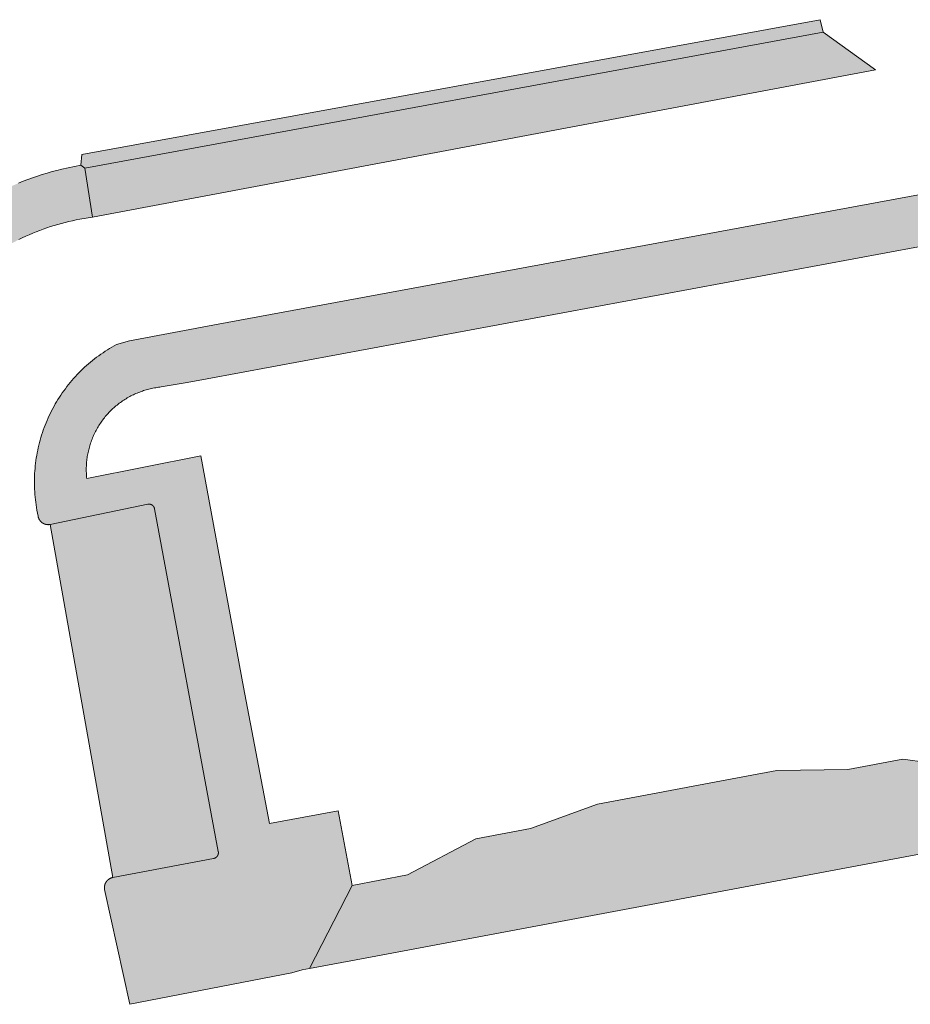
# Model space of a CAD drawing. Extents: x 97094 to 109644, y 463509 to 471969.
# Tile 295 of 362: x 104004 to 104042, y 469785 to 469828. Entities that reach past the tile are written whole.
import ezdxf

# ---------------------------------------------------------------- set-up
doc = ezdxf.new("R2010")
doc.units = 0
doc.layers.add('109 Onkruidbestrijding elementen', color=6, linetype='Continuous', lineweight=20, true_color=0xff00ff)

msp = doc.modelspace()

# ---------------------------------------------------------------- hatches: boundary and pattern name
at = {"layer": '109 Onkruidbestrijding elementen', "true_color": 0xff00ff}
for points in [[(104006.884, 469821.265), (104038.479, 469827.084), (104038.352, 469827.616), (104006.754, 469821.848), (104006.708, 469821.391), (104006.884, 469821.265)], [(104038.479, 469827.084), (104006.884, 469821.265), (104007.214, 469819.169), (104040.726, 469825.469), (104038.479, 469827.084)], [(104003.213, 469817.719), (104003.35, 469817.806), (104003.489, 469817.89), (104003.63, 469817.972), (104003.771, 469818.051), (104003.914, 469818.128), (104004.059, 469818.202), (104004.204, 469818.274), (104004.351, 469818.344), (104004.499, 469818.411), (104004.648, 469818.475), (104004.799, 469818.537), (104004.95, 469818.596), (104005.102, 469818.653), (104005.255, 469818.707), (104005.409, 469818.758), (104005.564, 469818.807), (104005.72, 469818.853), (104005.876, 469818.897), (104006.034, 469818.937), (104006.192, 469818.975), (104006.35, 469819.011), (104006.509, 469819.043), (104006.669, 469819.073), (104007.214, 469819.169), (104006.884, 469821.265), (104006.708, 469821.391), (104005.895, 469821.217), (104005.684, 469821.166), (104005.475, 469821.111), (104005.266, 469821.052), (104005.059, 469820.989), (104004.852, 469820.923), (104004.647, 469820.853), (104004.444, 469820.779), (104004.241, 469820.701), (104004.04, 469820.619), (104003.841, 469820.534), (104003.643, 469820.445), (104003.447, 469820.353), (104003.253, 469820.257), (104003.129, 469820.2), (104003.007, 469820.14), (104002.885, 469820.079), (104002.765, 469820.015), (104002.646, 469819.95), (104002.528, 469819.882), (104002.411, 469819.813), (104002.295, 469819.741), (104002.18, 469819.667), (104002.067, 469819.592), (104001.955, 469819.514), (104001.845, 469819.435), (104001.736, 469819.353), (104001.628, 469819.27), (104001.522, 469819.185), (104001.417, 469819.098), (104001.313, 469819.009), (104001.212, 469818.919), (104001.112, 469818.827), (104001.013, 469818.733), (104000.916, 469818.637), (103999.862, 469817.658), (104002.405, 469818.113), (104002.609, 469817.84), (104002.614, 469817.834), (104002.618, 469817.828), (104002.623, 469817.822), (104002.628, 469817.816), (104002.633, 469817.81), (104002.638, 469817.805), (104002.644, 469817.799), (104002.649, 469817.794), (104002.654, 469817.788), (104002.66, 469817.783), (104002.665, 469817.777), (104002.671, 469817.772), (104002.677, 469817.767), (104002.683, 469817.762), (104002.689, 469817.757), (104002.695, 469817.753), (104002.701, 469817.748), (104002.707, 469817.743), (104002.713, 469817.739), (104002.719, 469817.735), (104002.726, 469817.73), (104002.732, 469817.726), (104002.739, 469817.722), (104002.745, 469817.718), (104002.752, 469817.714), (104002.759, 469817.711), (104002.765, 469817.707), (104002.772, 469817.704), (104002.779, 469817.7), (104002.786, 469817.697), (104002.793, 469817.694), (104002.8, 469817.691), (104002.807, 469817.688), (104002.814, 469817.685), (104002.822, 469817.683), (104002.829, 469817.68), (104002.836, 469817.678), (104002.843, 469817.675), (104002.851, 469817.673), (104002.858, 469817.671), (104002.865, 469817.669), (104002.873, 469817.667), (104002.88, 469817.666), (104002.888, 469817.664), (104002.895, 469817.663), (104002.903, 469817.661), (104002.911, 469817.66), (104002.918, 469817.659), (104002.926, 469817.658), (104002.933, 469817.657), (104002.941, 469817.657), (104002.949, 469817.656), (104002.956, 469817.656), (104002.964, 469817.655), (104002.972, 469817.655), (104002.979, 469817.655), (104002.987, 469817.655), (104002.995, 469817.655), (104003.002, 469817.656), (104003.01, 469817.656), (104003.018, 469817.657), (104003.025, 469817.657), (104003.033, 469817.658), (104003.04, 469817.659), (104003.048, 469817.66), (104003.056, 469817.661), (104003.063, 469817.663), (104003.071, 469817.664), (104003.078, 469817.666), (104003.086, 469817.668), (104003.093, 469817.669), (104003.1, 469817.671), (104003.108, 469817.673), (104003.115, 469817.676), (104003.122, 469817.678), (104003.13, 469817.68), (104003.137, 469817.683), (104003.144, 469817.686), (104003.151, 469817.689), (104003.158, 469817.691), (104003.165, 469817.694), (104003.172, 469817.698), (104003.179, 469817.701), (104003.186, 469817.704), (104003.193, 469817.708), (104003.2, 469817.711), (104003.206, 469817.715), (104003.213, 469817.719)], [(104007.727, 469790.378), (104008.804, 469785.465), (104015.739, 469786.816), (104015.888, 469786.859), (104016.039, 469786.899), (104016.19, 469786.935), (104016.342, 469786.969), (104016.494, 469786.999), (104018.326, 469790.557), (104017.717, 469793.746), (104014.789, 469793.201), (104013.678, 469799.04), (104011.842, 469808.945), (104006.963, 469807.975), (104006.957, 469808.034), (104006.952, 469808.093), (104006.948, 469808.152), (104006.945, 469808.211), (104006.943, 469808.27), (104006.942, 469808.329), (104006.942, 469808.388), (104006.943, 469808.447), (104006.945, 469808.506), (104006.948, 469808.566), (104006.952, 469808.625), (104006.957, 469808.683), (104006.962, 469808.742), (104006.969, 469808.801), (104006.977, 469808.86), (104006.986, 469808.918), (104006.996, 469808.976), (104007.006, 469809.035), (104007.018, 469809.093), (104007.031, 469809.15), (104007.045, 469809.208), (104007.059, 469809.265), (104007.075, 469809.322), (104007.091, 469809.379), (104007.109, 469809.436), (104007.127, 469809.492), (104007.146, 469809.548), (104007.167, 469809.603), (104007.188, 469809.658), (104007.21, 469809.713), (104007.233, 469809.768), (104007.257, 469809.822), (104007.282, 469809.876), (104007.307, 469809.929), (104007.334, 469809.982), (104007.361, 469810.034), (104007.39, 469810.086), (104007.419, 469810.137), (104007.449, 469810.188), (104007.48, 469810.239), (104007.511, 469810.289), (104007.544, 469810.338), (104007.577, 469810.387), (104007.611, 469810.435), (104007.646, 469810.483), (104007.682, 469810.53), (104007.719, 469810.576), (104007.756, 469810.622), (104007.794, 469810.668), (104007.833, 469810.712), (104007.873, 469810.756), (104007.913, 469810.799), (104007.954, 469810.842), (104007.996, 469810.884), (104008.038, 469810.925), (104008.081, 469810.966), (104008.125, 469811.005), (104008.169, 469811.044), (104008.214, 469811.083), (104008.26, 469811.12), (104008.306, 469811.157), (104008.353, 469811.193), (104008.401, 469811.228), (104008.449, 469811.263), (104008.497, 469811.296), (104008.547, 469811.329), (104008.596, 469811.361), (104008.647, 469811.392), (104008.697, 469811.423), (104008.749, 469811.452), (104008.8, 469811.481), (104008.853, 469811.508), (104008.905, 469811.535), (104008.959, 469811.561), (104009.012, 469811.586), (104009.066, 469811.61), (104009.12, 469811.634), (104009.175, 469811.656), (104009.23, 469811.677), (104009.286, 469811.698), (104009.342, 469811.718), (104009.398, 469811.736), (104009.454, 469811.754), (104009.511, 469811.771), (104009.568, 469811.787), (104009.625, 469811.801), (104009.682, 469811.815), (104009.74, 469811.828), (104009.798, 469811.84), (104009.856, 469811.851), (104009.914, 469811.861), (104009.973, 469811.871), (104010.031, 469811.879), (104010.09, 469811.886), (104010.149, 469811.892), (104011.266, 469812.088), (104012.122, 469812.238), (104046.718, 469818.657), (104049.974, 469819.261), (104049.954, 469819.304), (104049.933, 469819.348), (104049.911, 469819.39), (104049.889, 469819.433), (104049.866, 469819.475), (104049.842, 469819.516), (104049.818, 469819.558), (104049.793, 469819.598), (104049.767, 469819.639), (104049.741, 469819.679), (104049.714, 469819.718), (104049.686, 469819.757), (104049.658, 469819.796), (104049.629, 469819.834), (104049.599, 469819.872), (104049.569, 469819.909), (104049.538, 469819.945), (104049.507, 469819.982), (104049.474, 469820.017), (104049.442, 469820.052), (104049.409, 469820.087), (104049.375, 469820.121), (104049.34, 469820.154), (104049.306, 469820.187), (104049.27, 469820.219), (104049.234, 469820.251), (104049.198, 469820.282), (104049.161, 469820.312), (104049.123, 469820.342), (104049.085, 469820.371), (104049.047, 469820.4), (104049.008, 469820.428), (104048.969, 469820.455), (104048.929, 469820.482), (104048.888, 469820.508), (104048.848, 469820.533), (104048.807, 469820.557), (104048.765, 469820.581), (104048.723, 469820.604), (104048.681, 469820.627), (104048.638, 469820.649), (104048.595, 469820.67), (104048.552, 469820.69), (104048.508, 469820.71), (104048.464, 469820.729), (104048.42, 469820.747), (104048.375, 469820.765), (104048.331, 469820.781), (104048.285, 469820.797), (104048.24, 469820.813), (104048.194, 469820.827), (104048.148, 469820.841), (104048.102, 469820.854), (104048.056, 469820.866), (104048.009, 469820.877), (104047.963, 469820.888), (104047.916, 469820.898), (104047.869, 469820.907), (104047.822, 469820.915), (104047.774, 469820.923), (104047.727, 469820.929), (104047.679, 469820.935), (104047.632, 469820.941), (104047.584, 469820.945), (104047.536, 469820.948), (104047.489, 469820.951), (104047.441, 469820.953), (104047.393, 469820.954), (104047.345, 469820.955), (104047.297, 469820.954), (104047.249, 469820.953), (104047.201, 469820.951), (104047.154, 469820.949), (104047.106, 469820.945), (104047.058, 469820.941), (104047.01, 469820.935), (104046.963, 469820.93), (104046.915, 469820.923), (104046.868, 469820.915), (104046.821, 469820.907), (104012.594, 469814.581), (104008.789, 469813.861), (104008.232, 469813.71), (104008.134, 469813.656), (104008.037, 469813.6), (104007.94, 469813.543), (104007.845, 469813.484), (104007.751, 469813.424), (104007.658, 469813.361), (104007.565, 469813.298), (104007.474, 469813.233), (104007.384, 469813.166), (104007.295, 469813.098), (104007.208, 469813.028), (104007.121, 469812.957), (104007.036, 469812.884), (104006.952, 469812.811), (104006.869, 469812.735), (104006.787, 469812.658), (104006.707, 469812.58), (104006.628, 469812.501), (104006.55, 469812.42), (104006.474, 469812.338), (104006.399, 469812.255), (104006.326, 469812.17), (104006.254, 469812.084), (104006.183, 469811.997), (104006.114, 469811.909), (104006.046, 469811.82), (104005.98, 469811.73), (104005.915, 469811.638), (104005.852, 469811.546), (104005.791, 469811.452), (104005.731, 469811.357), (104005.672, 469811.262), (104005.616, 469811.165), (104005.561, 469811.068), (104005.507, 469810.969), (104005.455, 469810.87), (104005.405, 469810.77), (104005.357, 469810.669), (104005.31, 469810.567), (104005.265, 469810.464), (104005.221, 469810.361), (104005.18, 469810.257), (104005.14, 469810.152), (104005.102, 469810.047), (104005.066, 469809.941), (104005.031, 469809.835), (104004.998, 469809.727), (104004.967, 469809.62), (104004.938, 469809.512), (104004.911, 469809.403), (104004.885, 469809.294), (104004.862, 469809.184), (104004.84, 469809.075), (104004.82, 469808.964), (104004.802, 469808.854), (104004.785, 469808.743), (104004.771, 469808.632), (104004.758, 469808.521), (104004.748, 469808.409), (104004.739, 469808.297), (104004.732, 469808.186), (104004.727, 469808.074), (104004.724, 469807.962), (104004.722, 469807.85), (104004.723, 469807.738), (104004.725, 469807.626), (104004.729, 469807.514), (104004.736, 469807.402), (104004.744, 469807.29), (104004.754, 469807.179), (104004.765, 469807.067), (104004.779, 469806.956), (104004.794, 469806.845), (104004.812, 469806.734), (104004.831, 469806.624), (104004.88, 469806.355), (104004.881, 469806.348), (104004.883, 469806.341), (104004.885, 469806.334), (104004.886, 469806.327), (104004.888, 469806.319), (104004.89, 469806.312), (104004.892, 469806.305), (104004.894, 469806.299), (104004.897, 469806.292), (104004.899, 469806.285), (104004.902, 469806.278), (104004.905, 469806.271), (104004.907, 469806.264), (104004.91, 469806.258), (104004.913, 469806.251), (104004.916, 469806.244), (104004.92, 469806.238), (104004.923, 469806.231), (104004.926, 469806.225), (104004.93, 469806.219), (104004.934, 469806.212), (104004.937, 469806.206), (104004.941, 469806.2), (104004.945, 469806.194), (104004.949, 469806.188), (104004.953, 469806.182), (104004.958, 469806.176), (104004.962, 469806.17), (104004.967, 469806.164), (104004.971, 469806.159), (104004.976, 469806.153), (104004.981, 469806.147), (104004.985, 469806.142), (104004.99, 469806.137), (104004.995, 469806.131), (104005, 469806.126), (104005.006, 469806.121), (104005.011, 469806.116), (104005.016, 469806.111), (104005.022, 469806.106), (104005.027, 469806.102), (104005.033, 469806.097), (104005.039, 469806.092), (104005.044, 469806.088), (104005.05, 469806.083), (104005.056, 469806.079), (104005.062, 469806.075), (104005.068, 469806.071), (104005.074, 469806.067), (104005.08, 469806.063), (104005.087, 469806.059), (104005.093, 469806.056), (104005.099, 469806.052), (104005.106, 469806.049), (104005.112, 469806.045), (104005.119, 469806.042), (104005.125, 469806.039), (104005.132, 469806.036), (104005.139, 469806.033), (104005.145, 469806.03), (104005.152, 469806.028), (104005.159, 469806.025), (104005.166, 469806.022), (104005.173, 469806.02), (104005.18, 469806.018), (104005.187, 469806.016), (104005.194, 469806.014), (104005.201, 469806.012), (104005.208, 469806.01), (104005.215, 469806.009), (104005.222, 469806.007), (104005.229, 469806.006), (104005.236, 469806.004), (104005.244, 469806.003), (104005.251, 469806.002), (104005.258, 469806.001), (104005.265, 469806.001), (104005.273, 469806), (104005.28, 469805.999), (104005.287, 469805.999), (104005.294, 469805.999), (104005.302, 469805.998), (104005.309, 469805.998), (104005.316, 469805.998), (104005.324, 469805.999), (104005.331, 469805.999), (104005.338, 469805.999), (104005.345, 469806), (104005.353, 469806), (104005.36, 469806.001), (104005.367, 469806.002), (104005.374, 469806.003), (104005.382, 469806.004), (104005.389, 469806.006), (104005.396, 469806.007), (104009.577, 469806.873), (104009.581, 469806.874), (104009.585, 469806.875), (104009.589, 469806.875), (104009.593, 469806.876), (104009.597, 469806.876), (104009.601, 469806.877), (104009.605, 469806.877), (104009.609, 469806.877), (104009.613, 469806.878), (104009.617, 469806.878), (104009.621, 469806.878), (104009.625, 469806.878), (104009.629, 469806.878), (104009.633, 469806.878), (104009.637, 469806.878), (104009.641, 469806.878), (104009.645, 469806.877), (104009.649, 469806.877), (104009.653, 469806.877), (104009.657, 469806.876), (104009.661, 469806.876), (104009.665, 469806.875), (104009.669, 469806.874), (104009.673, 469806.874), (104009.677, 469806.873), (104009.681, 469806.872), (104009.684, 469806.871), (104009.688, 469806.87), (104009.692, 469806.869), (104009.696, 469806.868), (104009.7, 469806.867), (104009.704, 469806.865), (104009.708, 469806.864), (104009.711, 469806.863), (104009.715, 469806.861), (104009.719, 469806.86), (104009.722, 469806.858), (104009.726, 469806.856), (104009.73, 469806.855), (104009.733, 469806.853), (104009.737, 469806.851), (104009.741, 469806.849), (104009.744, 469806.847), (104009.748, 469806.845), (104009.751, 469806.843), (104009.754, 469806.841), (104009.758, 469806.839), (104009.761, 469806.837), (104009.764, 469806.835), (104009.768, 469806.832), (104009.771, 469806.83), (104009.774, 469806.828), (104009.777, 469806.825), (104009.78, 469806.823), (104009.783, 469806.82), (104009.787, 469806.817), (104009.789, 469806.815), (104009.792, 469806.812), (104009.795, 469806.809), (104009.798, 469806.806), (104009.801, 469806.803), (104009.804, 469806.8), (104009.806, 469806.797), (104009.809, 469806.794), (104009.812, 469806.791), (104009.814, 469806.788), (104009.817, 469806.785), (104009.819, 469806.782), (104009.822, 469806.779), (104009.824, 469806.775), (104009.826, 469806.772), (104009.828, 469806.769), (104009.831, 469806.765), (104009.833, 469806.762), (104009.835, 469806.759), (104009.837, 469806.755), (104009.839, 469806.752), (104009.841, 469806.748), (104009.842, 469806.745), (104009.844, 469806.741), (104009.846, 469806.737), (104009.848, 469806.734), (104009.849, 469806.73), (104009.851, 469806.726), (104009.852, 469806.722), (104009.854, 469806.719), (104009.855, 469806.715), (104009.856, 469806.711), (104009.857, 469806.707), (104009.858, 469806.703), (104009.86, 469806.7), (104009.861, 469806.696), (104009.862, 469806.692), (104009.862, 469806.688), (104009.863, 469806.684), (104009.864, 469806.68), (104012.593, 469792.001), (104012.594, 469791.997), (104012.594, 469791.993), (104012.595, 469791.989), (104012.596, 469791.985), (104012.596, 469791.981), (104012.596, 469791.976), (104012.597, 469791.972), (104012.597, 469791.968), (104012.597, 469791.964), (104012.597, 469791.96), (104012.597, 469791.956), (104012.597, 469791.952), (104012.597, 469791.947), (104012.597, 469791.943), (104012.597, 469791.939), (104012.597, 469791.935), (104012.596, 469791.931), (104012.596, 469791.927), (104012.595, 469791.923), (104012.595, 469791.919), (104012.594, 469791.915), (104012.593, 469791.91), (104012.593, 469791.906), (104012.592, 469791.902), (104012.591, 469791.898), (104012.59, 469791.894), (104012.589, 469791.89), (104012.588, 469791.886), (104012.587, 469791.882), (104012.585, 469791.878), (104012.584, 469791.874), (104012.583, 469791.87), (104012.581, 469791.867), (104012.58, 469791.863), (104012.578, 469791.859), (104012.577, 469791.855), (104012.575, 469791.851), (104012.573, 469791.848), (104012.571, 469791.844), (104012.57, 469791.84), (104012.568, 469791.836), (104012.566, 469791.833), (104012.564, 469791.829), (104012.561, 469791.826), (104012.559, 469791.822), (104012.557, 469791.819), (104012.555, 469791.815), (104012.552, 469791.812), (104012.55, 469791.808), (104012.548, 469791.805), (104012.545, 469791.802), (104012.543, 469791.799), (104012.54, 469791.795), (104012.537, 469791.792), (104012.535, 469791.789), (104012.532, 469791.786), (104012.529, 469791.783), (104012.526, 469791.78), (104012.523, 469791.777), (104012.52, 469791.774), (104012.517, 469791.771), (104012.514, 469791.768), (104012.511, 469791.766), (104012.508, 469791.763), (104012.505, 469791.76), (104012.501, 469791.758), (104012.498, 469791.755), (104012.495, 469791.753), (104012.491, 469791.75), (104012.488, 469791.748), (104012.485, 469791.746), (104012.481, 469791.744), (104012.478, 469791.741), (104012.474, 469791.739), (104012.47, 469791.737), (104012.467, 469791.735), (104012.463, 469791.733), (104012.46, 469791.731), (104012.456, 469791.729), (104012.452, 469791.728), (104012.448, 469791.726), (104012.444, 469791.724), (104012.441, 469791.723), (104012.437, 469791.721), (104012.433, 469791.72), (104012.429, 469791.718), (104012.425, 469791.717), (104012.421, 469791.716), (104012.417, 469791.715), (104012.413, 469791.714), (104012.409, 469791.713), (104012.405, 469791.712), (104012.401, 469791.711), (104012.397, 469791.71), (104012.393, 469791.709), (104008.078, 469790.893), (104008.071, 469790.892), (104008.064, 469790.89), (104008.056, 469790.888), (104008.049, 469790.887), (104008.042, 469790.885), (104008.035, 469790.883), (104008.028, 469790.88), (104008.021, 469790.878), (104008.014, 469790.876), (104008.007, 469790.873), (104008, 469790.871), (104007.993, 469790.868), (104007.987, 469790.865), (104007.98, 469790.862), (104007.973, 469790.859), (104007.967, 469790.856), (104007.96, 469790.853), (104007.953, 469790.849), (104007.947, 469790.846), (104007.941, 469790.842), (104007.934, 469790.838), (104007.928, 469790.834), (104007.922, 469790.831), (104007.916, 469790.826), (104007.91, 469790.822), (104007.903, 469790.818), (104007.898, 469790.814), (104007.892, 469790.809), (104007.886, 469790.805), (104007.88, 469790.8), (104007.875, 469790.795), (104007.869, 469790.791), (104007.863, 469790.786), (104007.858, 469790.781), (104007.853, 469790.776), (104007.848, 469790.77), (104007.842, 469790.765), (104007.837, 469790.76), (104007.832, 469790.754), (104007.827, 469790.749), (104007.823, 469790.743), (104007.818, 469790.738), (104007.813, 469790.732), (104007.809, 469790.726), (104007.805, 469790.72), (104007.8, 469790.714), (104007.796, 469790.708), (104007.792, 469790.702), (104007.788, 469790.696), (104007.784, 469790.69), (104007.78, 469790.683), (104007.777, 469790.677), (104007.773, 469790.67), (104007.77, 469790.664), (104007.766, 469790.657), (104007.763, 469790.651), (104007.76, 469790.644), (104007.757, 469790.637), (104007.754, 469790.631), (104007.751, 469790.624), (104007.748, 469790.617), (104007.746, 469790.61), (104007.743, 469790.603), (104007.741, 469790.596), (104007.739, 469790.589), (104007.737, 469790.582), (104007.735, 469790.575), (104007.733, 469790.568), (104007.731, 469790.561), (104007.73, 469790.553), (104007.728, 469790.546), (104007.727, 469790.539), (104007.725, 469790.532), (104007.724, 469790.525), (104007.723, 469790.517), (104007.722, 469790.51), (104007.722, 469790.503), (104007.721, 469790.495), (104007.72, 469790.488), (104007.72, 469790.481), (104007.72, 469790.473), (104007.719, 469790.466), (104007.719, 469790.459), (104007.719, 469790.451), (104007.72, 469790.444), (104007.72, 469790.436), (104007.72, 469790.429), (104007.721, 469790.422), (104007.722, 469790.414), (104007.723, 469790.407), (104007.723, 469790.4), (104007.725, 469790.393), (104007.726, 469790.385), (104007.727, 469790.378)], [(104005.396, 469806.007), (104008.078, 469790.893), (104012.393, 469791.709), (104012.397, 469791.71), (104012.401, 469791.711), (104012.405, 469791.712), (104012.409, 469791.713), (104012.413, 469791.714), (104012.417, 469791.715), (104012.421, 469791.716), (104012.425, 469791.717), (104012.429, 469791.718), (104012.433, 469791.72), (104012.437, 469791.721), (104012.441, 469791.723), (104012.444, 469791.724), (104012.448, 469791.726), (104012.452, 469791.728), (104012.456, 469791.729), (104012.46, 469791.731), (104012.463, 469791.733), (104012.467, 469791.735), (104012.47, 469791.737), (104012.474, 469791.739), (104012.478, 469791.741), (104012.481, 469791.744), (104012.485, 469791.746), (104012.488, 469791.748), (104012.491, 469791.75), (104012.495, 469791.753), (104012.498, 469791.755), (104012.501, 469791.758), (104012.505, 469791.76), (104012.508, 469791.763), (104012.511, 469791.766), (104012.514, 469791.768), (104012.517, 469791.771), (104012.52, 469791.774), (104012.523, 469791.777), (104012.526, 469791.78), (104012.529, 469791.783), (104012.532, 469791.786), (104012.535, 469791.789), (104012.537, 469791.792), (104012.54, 469791.795), (104012.543, 469791.799), (104012.545, 469791.802), (104012.548, 469791.805), (104012.55, 469791.808), (104012.552, 469791.812), (104012.555, 469791.815), (104012.557, 469791.819), (104012.559, 469791.822), (104012.561, 469791.826), (104012.564, 469791.829), (104012.566, 469791.833), (104012.568, 469791.836), (104012.57, 469791.84), (104012.571, 469791.844), (104012.573, 469791.848), (104012.575, 469791.851), (104012.577, 469791.855), (104012.578, 469791.859), (104012.58, 469791.863), (104012.581, 469791.867), (104012.583, 469791.87), (104012.584, 469791.874), (104012.585, 469791.878), (104012.587, 469791.882), (104012.588, 469791.886), (104012.589, 469791.89), (104012.59, 469791.894), (104012.591, 469791.898), (104012.592, 469791.902), (104012.593, 469791.906), (104012.593, 469791.91), (104012.594, 469791.915), (104012.595, 469791.919), (104012.595, 469791.923), (104012.596, 469791.927), (104012.596, 469791.931), (104012.597, 469791.935), (104012.597, 469791.939), (104012.597, 469791.943), (104012.597, 469791.947), (104012.597, 469791.952), (104012.597, 469791.956), (104012.597, 469791.96), (104012.597, 469791.964), (104012.597, 469791.968), (104012.597, 469791.972), (104012.596, 469791.976), (104012.596, 469791.981), (104012.596, 469791.985), (104012.595, 469791.989), (104012.594, 469791.993), (104012.594, 469791.997), (104012.593, 469792.001), (104009.864, 469806.68), (104009.863, 469806.684), (104009.862, 469806.688), (104009.862, 469806.692), (104009.861, 469806.696), (104009.86, 469806.7), (104009.858, 469806.703), (104009.857, 469806.707), (104009.856, 469806.711), (104009.855, 469806.715), (104009.854, 469806.719), (104009.852, 469806.722), (104009.851, 469806.726), (104009.849, 469806.73), (104009.848, 469806.734), (104009.846, 469806.737), (104009.844, 469806.741), (104009.842, 469806.745), (104009.841, 469806.748), (104009.839, 469806.752), (104009.837, 469806.755), (104009.835, 469806.759), (104009.833, 469806.762), (104009.831, 469806.765), (104009.828, 469806.769), (104009.826, 469806.772), (104009.824, 469806.775), (104009.822, 469806.779), (104009.819, 469806.782), (104009.817, 469806.785), (104009.814, 469806.788), (104009.812, 469806.791), (104009.809, 469806.794), (104009.806, 469806.797), (104009.804, 469806.8), (104009.801, 469806.803), (104009.798, 469806.806), (104009.795, 469806.809), (104009.792, 469806.812), (104009.789, 469806.815), (104009.787, 469806.817), (104009.783, 469806.82), (104009.78, 469806.823), (104009.777, 469806.825), (104009.774, 469806.828), (104009.771, 469806.83), (104009.768, 469806.832), (104009.764, 469806.835), (104009.761, 469806.837), (104009.758, 469806.839), (104009.754, 469806.841), (104009.751, 469806.843), (104009.748, 469806.845), (104009.744, 469806.847), (104009.741, 469806.849), (104009.737, 469806.851), (104009.733, 469806.853), (104009.73, 469806.855), (104009.726, 469806.856), (104009.722, 469806.858), (104009.719, 469806.86), (104009.715, 469806.861), (104009.711, 469806.863), (104009.708, 469806.864), (104009.704, 469806.865), (104009.7, 469806.867), (104009.696, 469806.868), (104009.692, 469806.869), (104009.688, 469806.87), (104009.684, 469806.871), (104009.681, 469806.872), (104009.677, 469806.873), (104009.673, 469806.874), (104009.669, 469806.874), (104009.665, 469806.875), (104009.661, 469806.876), (104009.657, 469806.876), (104009.653, 469806.877), (104009.649, 469806.877), (104009.645, 469806.877), (104009.641, 469806.878), (104009.637, 469806.878), (104009.633, 469806.878), (104009.629, 469806.878), (104009.625, 469806.878), (104009.621, 469806.878), (104009.617, 469806.878), (104009.613, 469806.878), (104009.609, 469806.877), (104009.605, 469806.877), (104009.601, 469806.877), (104009.597, 469806.876), (104009.593, 469806.876), (104009.589, 469806.875), (104009.585, 469806.875), (104009.581, 469806.874), (104009.577, 469806.873), (104005.396, 469806.007)], [(104045.713, 469792.476), (104045.025, 469795.526), (104041.891, 469795.959), (104039.539, 469795.519), (104036.498, 469795.471), (104034.137, 469795.027), (104031.183, 469794.479), (104028.822, 469794.04), (104025.96, 469792.997), (104023.61, 469792.551), (104020.69, 469791.003), (104018.326, 469790.557), (104016.494, 469786.999), (104018.883, 469787.447), (104045.713, 469792.476)]]:
    msp.add_hatch(color=6, dxfattribs=at).paths.add_polyline_path(points)

# ---------------------------------------------------------------- linework, layer by layer
at = {"layer": '109 Onkruidbestrijding elementen', "color": 3, "true_color": 0x00ff00}
for points in [[(104006.884, 469821.265), (104038.479, 469827.084), (104038.352, 469827.616), (104006.754, 469821.848), (104006.708, 469821.391), (104006.884, 469821.265)], [(104038.479, 469827.084), (104006.884, 469821.265), (104007.214, 469819.169), (104040.726, 469825.469), (104038.479, 469827.084)], [(104005.396, 469806.007), (104008.078, 469790.893), (104012.393, 469791.709), (104012.397, 469791.71), (104012.401, 469791.711), (104012.405, 469791.712), (104012.409, 469791.713), (104012.413, 469791.714), (104012.417, 469791.715), (104012.421, 469791.716), (104012.425, 469791.717), (104012.429, 469791.718), (104012.433, 469791.72), (104012.437, 469791.721), (104012.441, 469791.723), (104012.444, 469791.724), (104012.448, 469791.726), (104012.452, 469791.728), (104012.456, 469791.729), (104012.46, 469791.731), (104012.463, 469791.733), (104012.467, 469791.735), (104012.47, 469791.737), (104012.474, 469791.739), (104012.478, 469791.741), (104012.481, 469791.744), (104012.485, 469791.746), (104012.488, 469791.748), (104012.491, 469791.75), (104012.495, 469791.753), (104012.498, 469791.755), (104012.501, 469791.758), (104012.505, 469791.76), (104012.508, 469791.763), (104012.511, 469791.766), (104012.514, 469791.768), (104012.517, 469791.771), (104012.52, 469791.774), (104012.523, 469791.777), (104012.526, 469791.78), (104012.529, 469791.783), (104012.532, 469791.786), (104012.535, 469791.789), (104012.537, 469791.792), (104012.54, 469791.795), (104012.543, 469791.799), (104012.545, 469791.802), (104012.548, 469791.805), (104012.55, 469791.808), (104012.552, 469791.812), (104012.555, 469791.815), (104012.557, 469791.819), (104012.559, 469791.822), (104012.561, 469791.826), (104012.564, 469791.829), (104012.566, 469791.833), (104012.568, 469791.836), (104012.57, 469791.84), (104012.571, 469791.844), (104012.573, 469791.848), (104012.575, 469791.851), (104012.577, 469791.855), (104012.578, 469791.859), (104012.58, 469791.863), (104012.581, 469791.867), (104012.583, 469791.87), (104012.584, 469791.874), (104012.585, 469791.878), (104012.587, 469791.882), (104012.588, 469791.886), (104012.589, 469791.89), (104012.59, 469791.894), (104012.591, 469791.898), (104012.592, 469791.902), (104012.593, 469791.906), (104012.593, 469791.91), (104012.594, 469791.915), (104012.595, 469791.919), (104012.595, 469791.923), (104012.596, 469791.927), (104012.596, 469791.931), (104012.597, 469791.935), (104012.597, 469791.939), (104012.597, 469791.943), (104012.597, 469791.947), (104012.597, 469791.952), (104012.597, 469791.956), (104012.597, 469791.96), (104012.597, 469791.964), (104012.597, 469791.968), (104012.597, 469791.972), (104012.596, 469791.976), (104012.596, 469791.981), (104012.596, 469791.985), (104012.595, 469791.989), (104012.594, 469791.993), (104012.594, 469791.997), (104012.593, 469792.001), (104009.864, 469806.68), (104009.863, 469806.684), (104009.862, 469806.688), (104009.862, 469806.692), (104009.861, 469806.696), (104009.86, 469806.7), (104009.858, 469806.703), (104009.857, 469806.707), (104009.856, 469806.711), (104009.855, 469806.715), (104009.854, 469806.719), (104009.852, 469806.722), (104009.851, 469806.726), (104009.849, 469806.73), (104009.848, 469806.734), (104009.846, 469806.737), (104009.844, 469806.741), (104009.842, 469806.745), (104009.841, 469806.748), (104009.839, 469806.752), (104009.837, 469806.755), (104009.835, 469806.759), (104009.833, 469806.762), (104009.831, 469806.765), (104009.828, 469806.769), (104009.826, 469806.772), (104009.824, 469806.775), (104009.822, 469806.779), (104009.819, 469806.782), (104009.817, 469806.785), (104009.814, 469806.788), (104009.812, 469806.791), (104009.809, 469806.794), (104009.806, 469806.797), (104009.804, 469806.8), (104009.801, 469806.803), (104009.798, 469806.806), (104009.795, 469806.809), (104009.792, 469806.812), (104009.789, 469806.815), (104009.787, 469806.817), (104009.783, 469806.82), (104009.78, 469806.823), (104009.777, 469806.825), (104009.774, 469806.828), (104009.771, 469806.83), (104009.768, 469806.832), (104009.764, 469806.835), (104009.761, 469806.837), (104009.758, 469806.839), (104009.754, 469806.841), (104009.751, 469806.843), (104009.748, 469806.845), (104009.744, 469806.847), (104009.741, 469806.849), (104009.737, 469806.851), (104009.733, 469806.853), (104009.73, 469806.855), (104009.726, 469806.856), (104009.722, 469806.858), (104009.719, 469806.86), (104009.715, 469806.861), (104009.711, 469806.863), (104009.708, 469806.864), (104009.704, 469806.865), (104009.7, 469806.867), (104009.696, 469806.868), (104009.692, 469806.869), (104009.688, 469806.87), (104009.684, 469806.871), (104009.681, 469806.872), (104009.677, 469806.873), (104009.673, 469806.874), (104009.669, 469806.874), (104009.665, 469806.875), (104009.661, 469806.876), (104009.657, 469806.876), (104009.653, 469806.877), (104009.649, 469806.877), (104009.645, 469806.877), (104009.641, 469806.878), (104009.637, 469806.878), (104009.633, 469806.878), (104009.629, 469806.878), (104009.625, 469806.878), (104009.621, 469806.878), (104009.617, 469806.878), (104009.613, 469806.878), (104009.609, 469806.877), (104009.605, 469806.877), (104009.601, 469806.877), (104009.597, 469806.876), (104009.593, 469806.876), (104009.589, 469806.875), (104009.585, 469806.875), (104009.581, 469806.874), (104009.577, 469806.873), (104005.396, 469806.007)], [(104045.713, 469792.476), (104045.025, 469795.526), (104041.891, 469795.959), (104039.539, 469795.519), (104036.498, 469795.471), (104034.137, 469795.027), (104031.183, 469794.479), (104028.822, 469794.04), (104025.96, 469792.997), (104023.61, 469792.551), (104020.69, 469791.003), (104018.326, 469790.557), (104016.494, 469786.999), (104018.883, 469787.447), (104045.713, 469792.476)]]:
    msp.add_lwpolyline(points, close=True, dxfattribs=at)
for points in [[(104004.059, 469818.202), (104004.204, 469818.274), (104004.351, 469818.344), (104004.499, 469818.411), (104004.648, 469818.475), (104004.799, 469818.537), (104004.95, 469818.596), (104005.102, 469818.653), (104005.255, 469818.707), (104005.409, 469818.758), (104005.564, 469818.807), (104005.72, 469818.853), (104005.876, 469818.897), (104006.034, 469818.937), (104006.192, 469818.975), (104006.35, 469819.011), (104006.509, 469819.043), (104006.669, 469819.073), (104007.214, 469819.169), (104006.884, 469821.265), (104006.708, 469821.391), (104005.895, 469821.217), (104005.684, 469821.166), (104005.475, 469821.111), (104005.266, 469821.052), (104005.059, 469820.989), (104004.852, 469820.923), (104004.647, 469820.853), (104004.444, 469820.779), (104004.241, 469820.701), (104004.04, 469820.619)], [(104046.821, 469820.907), (104012.594, 469814.581), (104008.789, 469813.861), (104008.232, 469813.71), (104008.134, 469813.656), (104008.037, 469813.6), (104007.94, 469813.543), (104007.845, 469813.484), (104007.751, 469813.424), (104007.658, 469813.361), (104007.565, 469813.298), (104007.474, 469813.233), (104007.384, 469813.166), (104007.295, 469813.098), (104007.208, 469813.028), (104007.121, 469812.957), (104007.036, 469812.884), (104006.952, 469812.811), (104006.869, 469812.735), (104006.787, 469812.658), (104006.707, 469812.58), (104006.628, 469812.501), (104006.55, 469812.42), (104006.474, 469812.338), (104006.399, 469812.255), (104006.326, 469812.17), (104006.254, 469812.084), (104006.183, 469811.997), (104006.114, 469811.909), (104006.046, 469811.82), (104005.98, 469811.73), (104005.915, 469811.638), (104005.852, 469811.546), (104005.791, 469811.452), (104005.731, 469811.357), (104005.672, 469811.262), (104005.616, 469811.165), (104005.561, 469811.068), (104005.507, 469810.969), (104005.455, 469810.87), (104005.405, 469810.77), (104005.357, 469810.669), (104005.31, 469810.567), (104005.265, 469810.464), (104005.221, 469810.361), (104005.18, 469810.257), (104005.14, 469810.152), (104005.102, 469810.047), (104005.066, 469809.941), (104005.031, 469809.835), (104004.998, 469809.727), (104004.967, 469809.62), (104004.938, 469809.512), (104004.911, 469809.403), (104004.885, 469809.294), (104004.862, 469809.184), (104004.84, 469809.075), (104004.82, 469808.964), (104004.802, 469808.854), (104004.785, 469808.743), (104004.771, 469808.632), (104004.758, 469808.521), (104004.748, 469808.409), (104004.739, 469808.297), (104004.732, 469808.186), (104004.727, 469808.074), (104004.724, 469807.962), (104004.722, 469807.85), (104004.723, 469807.738), (104004.725, 469807.626), (104004.729, 469807.514), (104004.736, 469807.402), (104004.744, 469807.29), (104004.754, 469807.179), (104004.765, 469807.067), (104004.779, 469806.956), (104004.794, 469806.845), (104004.812, 469806.734), (104004.831, 469806.624), (104004.88, 469806.355), (104004.881, 469806.348), (104004.883, 469806.341), (104004.885, 469806.334), (104004.886, 469806.327), (104004.888, 469806.319), (104004.89, 469806.312), (104004.892, 469806.305), (104004.894, 469806.299), (104004.897, 469806.292), (104004.899, 469806.285), (104004.902, 469806.278), (104004.905, 469806.271), (104004.907, 469806.264), (104004.91, 469806.258), (104004.913, 469806.251), (104004.916, 469806.244), (104004.92, 469806.238), (104004.923, 469806.231), (104004.926, 469806.225), (104004.93, 469806.219), (104004.934, 469806.212), (104004.937, 469806.206), (104004.941, 469806.2), (104004.945, 469806.194), (104004.949, 469806.188), (104004.953, 469806.182), (104004.958, 469806.176), (104004.962, 469806.17), (104004.967, 469806.164), (104004.971, 469806.159), (104004.976, 469806.153), (104004.981, 469806.147), (104004.985, 469806.142), (104004.99, 469806.137), (104004.995, 469806.131), (104005, 469806.126), (104005.006, 469806.121), (104005.011, 469806.116), (104005.016, 469806.111), (104005.022, 469806.106), (104005.027, 469806.102), (104005.033, 469806.097), (104005.039, 469806.092), (104005.044, 469806.088), (104005.05, 469806.083), (104005.056, 469806.079), (104005.062, 469806.075), (104005.068, 469806.071), (104005.074, 469806.067), (104005.08, 469806.063), (104005.087, 469806.059), (104005.093, 469806.056), (104005.099, 469806.052), (104005.106, 469806.049), (104005.112, 469806.045), (104005.119, 469806.042), (104005.125, 469806.039), (104005.132, 469806.036), (104005.139, 469806.033), (104005.145, 469806.03), (104005.152, 469806.028), (104005.159, 469806.025), (104005.166, 469806.022), (104005.173, 469806.02), (104005.18, 469806.018), (104005.187, 469806.016), (104005.194, 469806.014), (104005.201, 469806.012), (104005.208, 469806.01), (104005.215, 469806.009), (104005.222, 469806.007), (104005.229, 469806.006), (104005.236, 469806.004), (104005.244, 469806.003), (104005.251, 469806.002), (104005.258, 469806.001), (104005.265, 469806.001), (104005.273, 469806), (104005.28, 469805.999), (104005.287, 469805.999), (104005.294, 469805.999), (104005.302, 469805.998), (104005.309, 469805.998), (104005.316, 469805.998), (104005.324, 469805.999), (104005.331, 469805.999), (104005.338, 469805.999), (104005.345, 469806), (104005.353, 469806), (104005.36, 469806.001), (104005.367, 469806.002), (104005.374, 469806.003), (104005.382, 469806.004), (104005.389, 469806.006), (104005.396, 469806.007), (104009.577, 469806.873), (104009.581, 469806.874), (104009.585, 469806.875), (104009.589, 469806.875), (104009.593, 469806.876), (104009.597, 469806.876), (104009.601, 469806.877), (104009.605, 469806.877), (104009.609, 469806.877), (104009.613, 469806.878), (104009.617, 469806.878), (104009.621, 469806.878), (104009.625, 469806.878), (104009.629, 469806.878), (104009.633, 469806.878), (104009.637, 469806.878), (104009.641, 469806.878), (104009.645, 469806.877), (104009.649, 469806.877), (104009.653, 469806.877), (104009.657, 469806.876), (104009.661, 469806.876), (104009.665, 469806.875), (104009.669, 469806.874), (104009.673, 469806.874), (104009.677, 469806.873), (104009.681, 469806.872), (104009.684, 469806.871), (104009.688, 469806.87), (104009.692, 469806.869), (104009.696, 469806.868), (104009.7, 469806.867), (104009.704, 469806.865), (104009.708, 469806.864), (104009.711, 469806.863), (104009.715, 469806.861), (104009.719, 469806.86), (104009.722, 469806.858), (104009.726, 469806.856), (104009.73, 469806.855), (104009.733, 469806.853), (104009.737, 469806.851), (104009.741, 469806.849), (104009.744, 469806.847), (104009.748, 469806.845), (104009.751, 469806.843), (104009.754, 469806.841), (104009.758, 469806.839), (104009.761, 469806.837), (104009.764, 469806.835), (104009.768, 469806.832), (104009.771, 469806.83), (104009.774, 469806.828), (104009.777, 469806.825), (104009.78, 469806.823), (104009.783, 469806.82), (104009.787, 469806.817), (104009.789, 469806.815), (104009.792, 469806.812), (104009.795, 469806.809), (104009.798, 469806.806), (104009.801, 469806.803), (104009.804, 469806.8), (104009.806, 469806.797), (104009.809, 469806.794), (104009.812, 469806.791), (104009.814, 469806.788), (104009.817, 469806.785), (104009.819, 469806.782), (104009.822, 469806.779), (104009.824, 469806.775), (104009.826, 469806.772), (104009.828, 469806.769), (104009.831, 469806.765), (104009.833, 469806.762), (104009.835, 469806.759), (104009.837, 469806.755), (104009.839, 469806.752), (104009.841, 469806.748), (104009.842, 469806.745), (104009.844, 469806.741), (104009.846, 469806.737), (104009.848, 469806.734), (104009.849, 469806.73), (104009.851, 469806.726), (104009.852, 469806.722), (104009.854, 469806.719), (104009.855, 469806.715), (104009.856, 469806.711), (104009.857, 469806.707), (104009.858, 469806.703), (104009.86, 469806.7), (104009.861, 469806.696), (104009.862, 469806.692), (104009.862, 469806.688), (104009.863, 469806.684), (104009.864, 469806.68), (104012.593, 469792.001), (104012.594, 469791.997), (104012.594, 469791.993), (104012.595, 469791.989), (104012.596, 469791.985), (104012.596, 469791.981), (104012.596, 469791.976), (104012.597, 469791.972), (104012.597, 469791.968), (104012.597, 469791.964), (104012.597, 469791.96), (104012.597, 469791.956), (104012.597, 469791.952), (104012.597, 469791.947), (104012.597, 469791.943), (104012.597, 469791.939), (104012.597, 469791.935), (104012.596, 469791.931), (104012.596, 469791.927), (104012.595, 469791.923), (104012.595, 469791.919), (104012.594, 469791.915), (104012.593, 469791.91), (104012.593, 469791.906), (104012.592, 469791.902), (104012.591, 469791.898), (104012.59, 469791.894), (104012.589, 469791.89), (104012.588, 469791.886), (104012.587, 469791.882), (104012.585, 469791.878), (104012.584, 469791.874), (104012.583, 469791.87), (104012.581, 469791.867), (104012.58, 469791.863), (104012.578, 469791.859), (104012.577, 469791.855), (104012.575, 469791.851), (104012.573, 469791.848), (104012.571, 469791.844), (104012.57, 469791.84), (104012.568, 469791.836), (104012.566, 469791.833), (104012.564, 469791.829), (104012.561, 469791.826), (104012.559, 469791.822), (104012.557, 469791.819), (104012.555, 469791.815), (104012.552, 469791.812), (104012.55, 469791.808), (104012.548, 469791.805), (104012.545, 469791.802), (104012.543, 469791.799), (104012.54, 469791.795), (104012.537, 469791.792), (104012.535, 469791.789), (104012.532, 469791.786), (104012.529, 469791.783), (104012.526, 469791.78), (104012.523, 469791.777), (104012.52, 469791.774), (104012.517, 469791.771), (104012.514, 469791.768), (104012.511, 469791.766), (104012.508, 469791.763), (104012.505, 469791.76), (104012.501, 469791.758), (104012.498, 469791.755), (104012.495, 469791.753), (104012.491, 469791.75), (104012.488, 469791.748), (104012.485, 469791.746), (104012.481, 469791.744), (104012.478, 469791.741), (104012.474, 469791.739), (104012.47, 469791.737), (104012.467, 469791.735), (104012.463, 469791.733), (104012.46, 469791.731), (104012.456, 469791.729), (104012.452, 469791.728), (104012.448, 469791.726), (104012.444, 469791.724), (104012.441, 469791.723), (104012.437, 469791.721), (104012.433, 469791.72), (104012.429, 469791.718), (104012.425, 469791.717), (104012.421, 469791.716), (104012.417, 469791.715), (104012.413, 469791.714), (104012.409, 469791.713), (104012.405, 469791.712), (104012.401, 469791.711), (104012.397, 469791.71), (104012.393, 469791.709), (104008.078, 469790.893), (104008.071, 469790.892), (104008.064, 469790.89), (104008.056, 469790.888), (104008.049, 469790.887), (104008.042, 469790.885), (104008.035, 469790.883), (104008.028, 469790.88), (104008.021, 469790.878), (104008.014, 469790.876), (104008.007, 469790.873), (104008, 469790.871), (104007.993, 469790.868), (104007.987, 469790.865), (104007.98, 469790.862), (104007.973, 469790.859), (104007.967, 469790.856), (104007.96, 469790.853), (104007.953, 469790.849), (104007.947, 469790.846), (104007.941, 469790.842), (104007.934, 469790.838), (104007.928, 469790.834), (104007.922, 469790.831), (104007.916, 469790.826), (104007.91, 469790.822), (104007.903, 469790.818), (104007.898, 469790.814), (104007.892, 469790.809), (104007.886, 469790.805), (104007.88, 469790.8), (104007.875, 469790.795), (104007.869, 469790.791), (104007.863, 469790.786), (104007.858, 469790.781), (104007.853, 469790.776), (104007.848, 469790.77), (104007.842, 469790.765), (104007.837, 469790.76), (104007.832, 469790.754), (104007.827, 469790.749), (104007.823, 469790.743), (104007.818, 469790.738), (104007.813, 469790.732), (104007.809, 469790.726), (104007.805, 469790.72), (104007.8, 469790.714), (104007.796, 469790.708), (104007.792, 469790.702), (104007.788, 469790.696), (104007.784, 469790.69), (104007.78, 469790.683), (104007.777, 469790.677), (104007.773, 469790.67), (104007.77, 469790.664), (104007.766, 469790.657), (104007.763, 469790.651), (104007.76, 469790.644), (104007.757, 469790.637), (104007.754, 469790.631), (104007.751, 469790.624), (104007.748, 469790.617), (104007.746, 469790.61), (104007.743, 469790.603), (104007.741, 469790.596), (104007.739, 469790.589), (104007.737, 469790.582), (104007.735, 469790.575), (104007.733, 469790.568), (104007.731, 469790.561), (104007.73, 469790.553), (104007.728, 469790.546), (104007.727, 469790.539), (104007.725, 469790.532), (104007.724, 469790.525), (104007.723, 469790.517), (104007.722, 469790.51), (104007.722, 469790.503), (104007.721, 469790.495), (104007.72, 469790.488), (104007.72, 469790.481), (104007.72, 469790.473), (104007.719, 469790.466), (104007.719, 469790.459), (104007.719, 469790.451), (104007.72, 469790.444), (104007.72, 469790.436), (104007.72, 469790.429), (104007.721, 469790.422), (104007.722, 469790.414), (104007.723, 469790.407), (104007.723, 469790.4), (104007.725, 469790.393), (104007.726, 469790.385), (104007.727, 469790.378), (104007.727, 469790.378), (104008.804, 469785.465), (104015.739, 469786.816), (104015.888, 469786.859), (104016.039, 469786.899), (104016.19, 469786.935), (104016.342, 469786.969), (104016.494, 469786.999), (104018.326, 469790.557), (104017.717, 469793.746), (104014.789, 469793.201), (104013.678, 469799.04), (104011.842, 469808.945), (104006.963, 469807.975), (104006.957, 469808.034), (104006.952, 469808.093), (104006.948, 469808.152), (104006.945, 469808.211), (104006.943, 469808.27), (104006.942, 469808.329), (104006.942, 469808.388), (104006.943, 469808.447), (104006.945, 469808.506), (104006.948, 469808.566), (104006.952, 469808.625), (104006.957, 469808.683), (104006.962, 469808.742), (104006.969, 469808.801), (104006.977, 469808.86), (104006.986, 469808.918), (104006.996, 469808.976), (104007.006, 469809.035), (104007.018, 469809.093), (104007.031, 469809.15), (104007.045, 469809.208), (104007.059, 469809.265), (104007.075, 469809.322), (104007.091, 469809.379), (104007.109, 469809.436), (104007.127, 469809.492), (104007.146, 469809.548), (104007.167, 469809.603), (104007.188, 469809.658), (104007.21, 469809.713), (104007.233, 469809.768), (104007.257, 469809.822), (104007.282, 469809.876), (104007.307, 469809.929), (104007.334, 469809.982), (104007.361, 469810.034), (104007.39, 469810.086), (104007.419, 469810.137), (104007.449, 469810.188), (104007.48, 469810.239), (104007.511, 469810.289), (104007.544, 469810.338), (104007.577, 469810.387), (104007.611, 469810.435), (104007.646, 469810.483), (104007.682, 469810.53), (104007.719, 469810.576), (104007.756, 469810.622), (104007.794, 469810.668), (104007.833, 469810.712), (104007.873, 469810.756), (104007.913, 469810.799), (104007.954, 469810.842), (104007.996, 469810.884), (104008.038, 469810.925), (104008.081, 469810.966), (104008.125, 469811.005), (104008.169, 469811.044), (104008.214, 469811.083), (104008.26, 469811.12), (104008.306, 469811.157), (104008.353, 469811.193), (104008.401, 469811.228), (104008.449, 469811.263), (104008.497, 469811.296), (104008.547, 469811.329), (104008.596, 469811.361), (104008.647, 469811.392), (104008.697, 469811.423), (104008.749, 469811.452), (104008.8, 469811.481), (104008.853, 469811.508), (104008.905, 469811.535), (104008.959, 469811.561), (104009.012, 469811.586), (104009.066, 469811.61), (104009.12, 469811.634), (104009.175, 469811.656), (104009.23, 469811.677), (104009.286, 469811.698), (104009.342, 469811.718), (104009.398, 469811.736), (104009.454, 469811.754), (104009.511, 469811.771), (104009.568, 469811.787), (104009.625, 469811.801), (104009.682, 469811.815), (104009.74, 469811.828), (104009.798, 469811.84), (104009.856, 469811.851), (104009.914, 469811.861), (104009.973, 469811.871), (104010.031, 469811.879), (104010.09, 469811.886), (104010.149, 469811.892), (104011.266, 469812.088), (104012.122, 469812.238), (104046.718, 469818.657)]]:
    msp.add_lwpolyline(points, dxfattribs=at)

doc.saveas('drawing.dxf')
